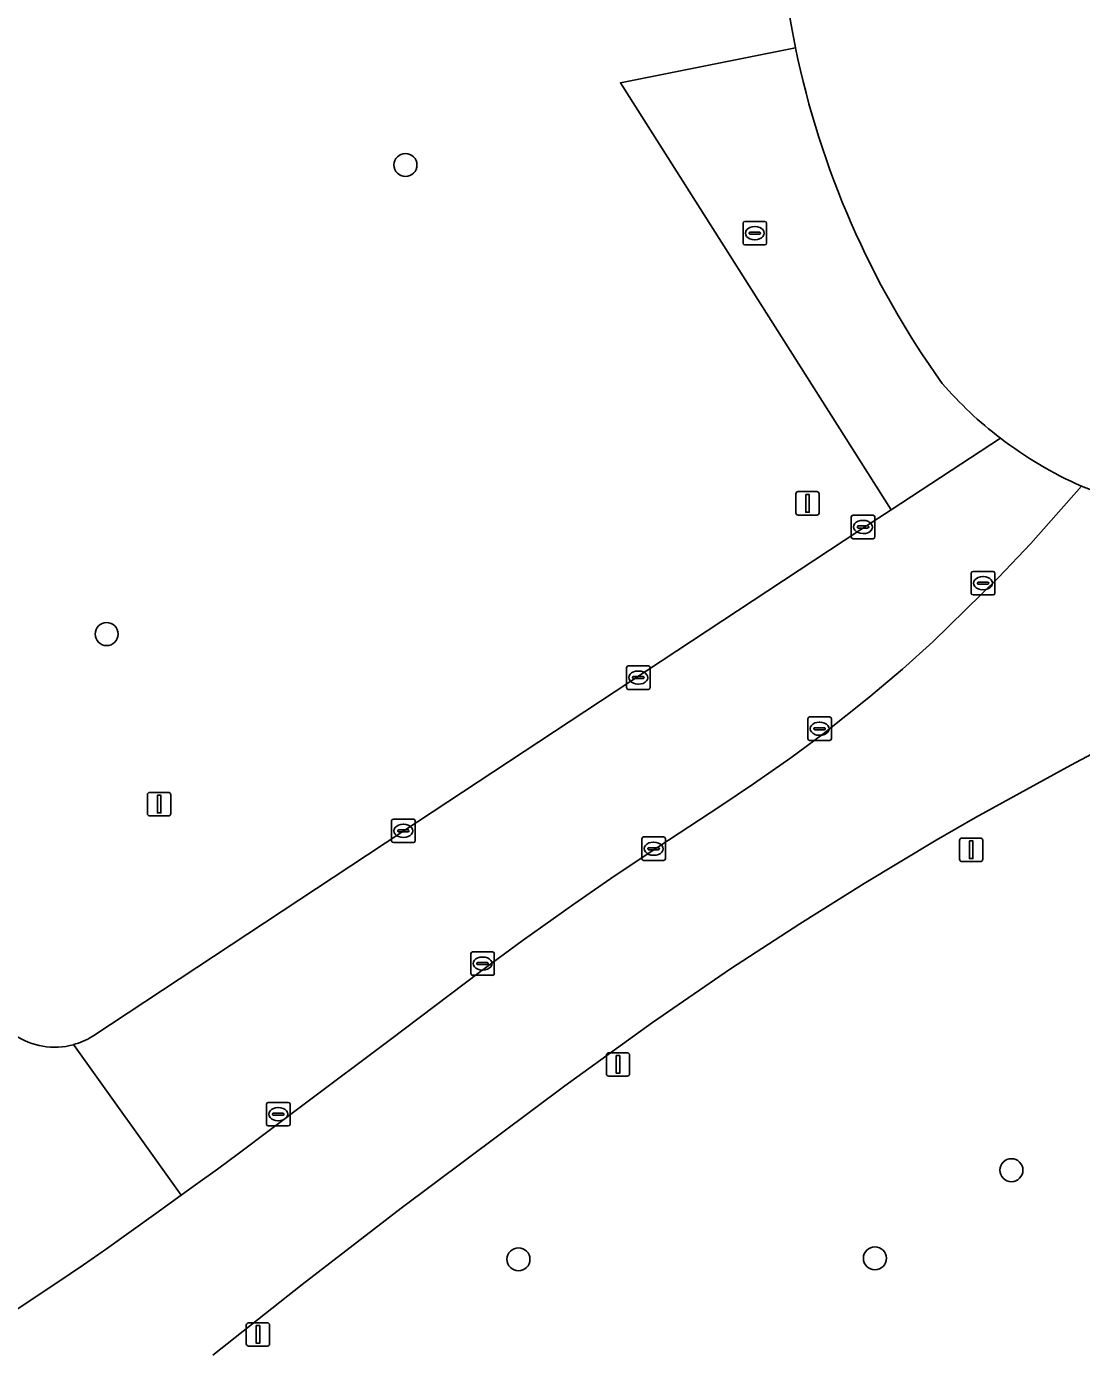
# Model space of a CAD drawing. Extents: x 161477 to 163040, y 383680 to 384871.
# Drawn here: x 161542.7 to 161587.6, y 384025.4 to 384081.8 of the extents above; entities that cross this region are included whole.
import ezdxf

# ---------------------------------------------------------------- set-up
doc = ezdxf.new("R2010")
doc.units = 0
for name, color, linetype in [('IMGEO_Boom', 7, 'Continuous'), ('IMGEO_Brandkraan', 7, 'Continuous'), ('IMGEO_Groenvoorziening', 7, 'Continuous'), ('IMGEO_Kolk', 7, 'Continuous'), ('IMGEO_Lichtmast', 7, 'Continuous'), ('IMGEO_Lijnafwatering', 7, 'Continuous'), ('IMGEO_Pand', 7, 'Continuous'), ('IMGEO_Rijbaan_lokaal_gesloten', 7, 'Continuous'), ('IMGEO_Terreindeel_halfverhard', 7, 'Continuous'), ('IMGEO_Verkeersbordpaal', 7, 'Continuous'), ('IMGEO_Voetpad_gesloten', 7, 'Continuous')]:
    doc.layers.add(name, color=color, linetype=linetype)

msp = doc.modelspace()

# ---------------------------------------------------------------- linework, layer by layer
at = {"layer": 'IMGEO_Boom'}
for centre in [(161558.824, 384075.934), (161546.106, 384055.967), (161584.61, 384033.15), (161563.633, 384029.357), (161578.8, 384029.4)]:
    msp.add_circle(centre, 0.489, dxfattribs=at)
at = {"layer": 'IMGEO_Brandkraan'}
for p, q in [((161573.264, 384073.53), (161574.116, 384073.53)), ((161573.189, 384072.604), (161573.189, 384073.456)), ((161573.448, 384073.024), (161573.448, 384073.036)), ((161573.886, 384072.987), (161573.488, 384072.987)), ((161573.491, 384073.073), (161573.889, 384073.073)), ((161573.677, 384073.31), (161573.702, 384073.31)), ((161573.932, 384073.036), (161573.932, 384073.024)), ((161574.19, 384073.456), (161574.19, 384072.604)), ((161574.116, 384072.53), (161573.264, 384072.53)), ((161573.7, 384072.75), (161573.675, 384072.75))]:
    msp.add_line(p, q, dxfattribs=at)
for points in [[(161573.264, 384073.53), (161574.116, 384073.53)], [(161573.189, 384072.604), (161573.189, 384073.456)], [(161574.19, 384073.456), (161574.19, 384072.604)], [(161574.116, 384072.53), (161573.264, 384072.53)]]:
    msp.add_lwpolyline(points, dxfattribs=at)
for centre, radius, start, end in [((161573.266, 384073.454), 0.0765, 91.552, 178.448), ((161573.266, 384073.454), 0.0765, 91.552, 178.448), ((161574.114, 384073.454), 0.0765, 1.552, 88.448), ((161574.114, 384073.454), 0.0765, 1.552, 88.448), ((161573.488, 384073.033), 0.0403, 85.8775, 175.7526), ((161573.485, 384073.023), 0.0366, 178.938, 274.7102), ((161573.889, 384073.03), 0.043, 264.8664, 352.4533), ((161573.893, 384073.035), 0.0386, 1.7309, 96.639), ((161573.266, 384072.606), 0.0765, 181.552, 268.448), ((161573.266, 384072.606), 0.0765, 181.552, 268.448), ((161574.114, 384072.606), 0.0765, 271.552, 358.448), ((161574.114, 384072.606), 0.0765, 271.552, 358.448)]:
    msp.add_arc(centre, radius, start, end, dxfattribs=at)
for centre, major_axis, ratio, start_param, end_param in [((161573.676, 384073.03), (-0.387, 0.002), 0.722429, 4.712389, 7.853982), ((161573.701, 384073.03), (-0.39, 0.002), 0.717154, 1.570796, 4.712389)]:
    msp.add_ellipse(centre, major_axis=major_axis, ratio=ratio, start_param=start_param, end_param=end_param, dxfattribs=at)
at = {"layer": 'IMGEO_Groenvoorziening'}
for points in [[(161545.489, 384038.838), (161545.566, 384038.887), (161558.676, 384047.542), (161578.164, 384060.388), (161579.486, 384061.254), (161567.972, 384079.433), (161575.424, 384080.922)], [(161589.643, 384051.721), (161587.142, 384050.391), (161583.08, 384048.154), (161581.414, 384047.202), (161578.344, 384045.35), (161575.599, 384043.633), (161572.657, 384041.719), (161569.339, 384039.44), (161565.608, 384036.738), (161558.64, 384031.533), (161554.421, 384028.279), (161550.626, 384025.277)]]:
    msp.add_lwpolyline(points, dxfattribs=at)
for centre, radius, start, end in [((161612.017, 384088.414), 37.352, 182.1439, 191.5713), ((161543.893, 384041.41), 3.028, 185.6185, 285.4511), ((161543.885, 384041.422), 3.041, 285.5357, 301.822)]:
    msp.add_arc(centre, radius, start, end, dxfattribs=at)
at = {"layer": 'IMGEO_Kolk'}
for p, q in [((161577.795, 384060.099), (161577.795, 384060.951)), ((161577.87, 384061.025), (161578.722, 384061.025)), ((161578.054, 384060.519), (161578.054, 384060.531)), ((161578.097, 384060.568), (161578.495, 384060.568)), ((161578.283, 384060.805), (161578.308, 384060.805)), ((161578.538, 384060.531), (161578.538, 384060.519)), ((161578.796, 384060.951), (161578.796, 384060.099)), ((161578.722, 384060.025), (161577.87, 384060.025)), ((161578.492, 384060.482), (161578.094, 384060.482)), ((161578.306, 384060.245), (161578.281, 384060.245)), ((161582.902, 384057.708), (161582.902, 384058.56)), ((161582.977, 384058.634), (161583.829, 384058.634)), ((161583.39, 384058.414), (161583.415, 384058.414)), ((161583.903, 384058.56), (161583.903, 384057.708)), ((161583.161, 384058.128), (161583.161, 384058.14)), ((161583.599, 384058.091), (161583.201, 384058.091)), ((161583.204, 384058.177), (161583.602, 384058.177)), ((161583.413, 384057.854), (161583.388, 384057.854)), ((161583.645, 384058.14), (161583.645, 384058.128)), ((161583.829, 384057.634), (161582.977, 384057.634)), ((161568.232, 384053.688), (161568.232, 384054.54)), ((161568.307, 384054.614), (161569.159, 384054.614)), ((161568.72, 384054.394), (161568.745, 384054.394)), ((161569.233, 384054.54), (161569.233, 384053.688)), ((161568.491, 384054.108), (161568.491, 384054.12)), ((161568.929, 384054.071), (161568.531, 384054.071)), ((161568.534, 384054.157), (161568.932, 384054.157)), ((161568.743, 384053.834), (161568.718, 384053.834)), ((161568.975, 384054.12), (161568.975, 384054.108)), ((161569.159, 384053.614), (161568.307, 384053.614)), ((161575.947, 384051.514), (161575.947, 384052.366)), ((161576.022, 384052.44), (161576.874, 384052.44)), ((161576.435, 384052.22), (161576.46, 384052.22)), ((161576.948, 384052.366), (161576.948, 384051.514)), ((161576.206, 384051.934), (161576.206, 384051.946)), ((161576.644, 384051.897), (161576.246, 384051.897)), ((161576.249, 384051.983), (161576.647, 384051.983)), ((161576.458, 384051.66), (161576.433, 384051.66)), ((161576.69, 384051.946), (161576.69, 384051.934)), ((161576.874, 384051.44), (161576.022, 384051.44)), ((161558.235, 384047.168), (161558.235, 384048.02)), ((161558.31, 384048.094), (161559.162, 384048.094)), ((161558.494, 384047.588), (161558.494, 384047.6)), ((161558.932, 384047.551), (161558.534, 384047.551)), ((161558.537, 384047.637), (161558.935, 384047.637)), ((161558.723, 384047.874), (161558.748, 384047.874)), ((161558.978, 384047.6), (161558.978, 384047.588)), ((161559.236, 384048.02), (161559.236, 384047.168)), ((161559.162, 384047.094), (161558.31, 384047.094)), ((161558.746, 384047.314), (161558.721, 384047.314)), ((161568.884, 384046.407), (161568.884, 384047.259)), ((161568.959, 384047.333), (161569.811, 384047.333)), ((161569.372, 384047.113), (161569.397, 384047.113)), ((161569.885, 384047.259), (161569.885, 384046.407)), ((161569.143, 384046.827), (161569.143, 384046.839)), ((161569.581, 384046.79), (161569.183, 384046.79)), ((161569.186, 384046.876), (161569.584, 384046.876)), ((161569.395, 384046.553), (161569.37, 384046.553)), ((161569.627, 384046.839), (161569.627, 384046.827)), ((161569.811, 384046.333), (161568.959, 384046.333)), ((161561.604, 384041.517), (161561.604, 384042.369)), ((161561.679, 384042.443), (161562.531, 384042.443)), ((161561.863, 384041.937), (161561.863, 384041.949)), ((161562.301, 384041.9), (161561.903, 384041.9)), ((161561.906, 384041.986), (161562.304, 384041.986)), ((161562.092, 384042.223), (161562.117, 384042.223)), ((161562.347, 384041.949), (161562.347, 384041.937)), ((161562.605, 384042.369), (161562.605, 384041.517)), ((161562.531, 384041.443), (161561.679, 384041.443)), ((161562.115, 384041.663), (161562.09, 384041.663)), ((161552.911, 384035.106), (161552.911, 384035.958)), ((161552.986, 384036.032), (161553.838, 384036.032)), ((161553.399, 384035.812), (161553.424, 384035.812)), ((161553.912, 384035.958), (161553.912, 384035.106)), ((161553.17, 384035.526), (161553.17, 384035.538)), ((161553.608, 384035.489), (161553.21, 384035.489)), ((161553.213, 384035.575), (161553.611, 384035.575)), ((161553.422, 384035.252), (161553.397, 384035.252)), ((161553.654, 384035.538), (161553.654, 384035.526)), ((161553.838, 384035.032), (161552.986, 384035.032))]:
    msp.add_line(p, q, dxfattribs=at)
for points in [[(161577.795, 384060.099), (161577.795, 384060.951)], [(161577.87, 384061.025), (161578.722, 384061.025)], [(161578.796, 384060.951), (161578.796, 384060.099)], [(161578.722, 384060.025), (161577.87, 384060.025)], [(161582.902, 384057.708), (161582.902, 384058.56)], [(161582.977, 384058.634), (161583.829, 384058.634)], [(161583.903, 384058.56), (161583.903, 384057.708)], [(161583.829, 384057.634), (161582.977, 384057.634)], [(161568.232, 384053.688), (161568.232, 384054.54)], [(161568.307, 384054.614), (161569.159, 384054.614)], [(161569.233, 384054.54), (161569.233, 384053.688)], [(161569.159, 384053.614), (161568.307, 384053.614)], [(161575.947, 384051.514), (161575.947, 384052.366)], [(161576.022, 384052.44), (161576.874, 384052.44)], [(161576.948, 384052.366), (161576.948, 384051.514)], [(161576.874, 384051.44), (161576.022, 384051.44)], [(161558.235, 384047.168), (161558.235, 384048.02)], [(161558.31, 384048.094), (161559.162, 384048.094)], [(161559.236, 384048.02), (161559.236, 384047.168)], [(161559.162, 384047.094), (161558.31, 384047.094)], [(161568.884, 384046.407), (161568.884, 384047.259)], [(161568.959, 384047.333), (161569.811, 384047.333)], [(161569.885, 384047.259), (161569.885, 384046.407)], [(161569.811, 384046.333), (161568.959, 384046.333)], [(161561.604, 384041.517), (161561.604, 384042.369)], [(161561.679, 384042.443), (161562.531, 384042.443)], [(161562.605, 384042.369), (161562.605, 384041.517)], [(161562.531, 384041.443), (161561.679, 384041.443)], [(161552.911, 384035.106), (161552.911, 384035.958)], [(161552.986, 384036.032), (161553.838, 384036.032)], [(161553.912, 384035.958), (161553.912, 384035.106)], [(161553.838, 384035.032), (161552.986, 384035.032)]]:
    msp.add_lwpolyline(points, dxfattribs=at)
for centre, radius, start, end in [((161577.872, 384060.949), 0.0765, 91.552, 178.448), ((161577.872, 384060.949), 0.0765, 91.552, 178.448), ((161578.094, 384060.528), 0.0403, 85.8775, 175.7526), ((161578.091, 384060.518), 0.0366, 178.938, 274.7102), ((161578.495, 384060.525), 0.043, 264.8664, 352.4533), ((161578.499, 384060.53), 0.0386, 1.7309, 96.639), ((161578.72, 384060.949), 0.0765, 1.552, 88.448), ((161578.72, 384060.949), 0.0765, 1.552, 88.448), ((161577.872, 384060.101), 0.0765, 181.552, 268.448), ((161577.872, 384060.101), 0.0765, 181.552, 268.448), ((161578.72, 384060.101), 0.0765, 271.552, 358.448), ((161578.72, 384060.101), 0.0765, 271.552, 358.448), ((161582.979, 384058.558), 0.0765, 91.552, 178.448), ((161582.979, 384058.558), 0.0765, 91.552, 178.448), ((161583.827, 384058.558), 0.0765, 1.552, 88.448), ((161583.827, 384058.558), 0.0765, 1.552, 88.448), ((161582.979, 384057.71), 0.0765, 181.552, 268.448), ((161582.979, 384057.71), 0.0765, 181.552, 268.448), ((161583.201, 384058.137), 0.0403, 85.8775, 175.7526), ((161583.198, 384058.127), 0.0366, 178.938, 274.7102), ((161583.602, 384058.134), 0.043, 264.8664, 352.4533), ((161583.606, 384058.139), 0.0386, 1.7309, 96.639), ((161583.827, 384057.71), 0.0765, 271.552, 358.448), ((161583.827, 384057.71), 0.0765, 271.552, 358.448), ((161568.309, 384054.538), 0.0765, 91.552, 178.448), ((161568.309, 384054.538), 0.0765, 91.552, 178.448), ((161569.157, 384054.538), 0.0765, 1.552, 88.448), ((161569.157, 384054.538), 0.0765, 1.552, 88.448), ((161568.531, 384054.117), 0.0403, 85.8775, 175.7526), ((161568.528, 384054.107), 0.0366, 178.938, 274.7102), ((161568.932, 384054.114), 0.043, 264.8664, 352.4533), ((161568.936, 384054.119), 0.0386, 1.7309, 96.639), ((161568.309, 384053.69), 0.0765, 181.552, 268.448), ((161568.309, 384053.69), 0.0765, 181.552, 268.448), ((161569.157, 384053.69), 0.0765, 271.552, 358.448), ((161569.157, 384053.69), 0.0765, 271.552, 358.448), ((161576.024, 384052.364), 0.0765, 91.552, 178.448), ((161576.024, 384052.364), 0.0765, 91.552, 178.448), ((161576.872, 384052.364), 0.0765, 1.552, 88.448), ((161576.872, 384052.364), 0.0765, 1.552, 88.448), ((161576.024, 384051.516), 0.0765, 181.552, 268.448), ((161576.024, 384051.516), 0.0765, 181.552, 268.448), ((161576.246, 384051.943), 0.0403, 85.8775, 175.7526), ((161576.243, 384051.933), 0.0366, 178.938, 274.7102), ((161576.647, 384051.94), 0.043, 264.8664, 352.4533), ((161576.651, 384051.945), 0.0386, 1.7309, 96.639), ((161576.872, 384051.516), 0.0765, 271.552, 358.448), ((161576.872, 384051.516), 0.0765, 271.552, 358.448), ((161558.312, 384048.018), 0.0765, 91.552, 178.448), ((161558.312, 384048.018), 0.0765, 91.552, 178.448), ((161558.534, 384047.597), 0.0403, 85.8775, 175.7526), ((161558.531, 384047.587), 0.0366, 178.938, 274.7102), ((161558.935, 384047.594), 0.043, 264.8664, 352.4533), ((161558.939, 384047.599), 0.0386, 1.7309, 96.639), ((161559.16, 384048.018), 0.0765, 1.552, 88.448), ((161559.16, 384048.018), 0.0765, 1.552, 88.448), ((161558.312, 384047.17), 0.0765, 181.552, 268.448), ((161558.312, 384047.17), 0.0765, 181.552, 268.448), ((161559.16, 384047.17), 0.0765, 271.552, 358.448), ((161559.16, 384047.17), 0.0765, 271.552, 358.448), ((161568.961, 384047.257), 0.0765, 91.552, 178.448), ((161568.961, 384047.257), 0.0765, 91.552, 178.448), ((161569.809, 384047.257), 0.0765, 1.552, 88.448), ((161569.809, 384047.257), 0.0765, 1.552, 88.448), ((161569.183, 384046.836), 0.0403, 85.8775, 175.7526), ((161569.18, 384046.826), 0.0366, 178.938, 274.7102), ((161569.584, 384046.833), 0.043, 264.8664, 352.4533), ((161569.588, 384046.838), 0.0386, 1.7309, 96.639), ((161568.961, 384046.409), 0.0765, 181.552, 268.448), ((161568.961, 384046.409), 0.0765, 181.552, 268.448), ((161569.809, 384046.409), 0.0765, 271.552, 358.448), ((161569.809, 384046.409), 0.0765, 271.552, 358.448), ((161561.681, 384042.367), 0.0765, 91.552, 178.448), ((161561.681, 384042.367), 0.0765, 91.552, 178.448), ((161561.903, 384041.946), 0.0403, 85.8775, 175.7526), ((161561.9, 384041.936), 0.0366, 178.938, 274.7102), ((161562.304, 384041.943), 0.043, 264.8664, 352.4533), ((161562.308, 384041.948), 0.0386, 1.7309, 96.639), ((161562.529, 384042.367), 0.0765, 1.552, 88.448), ((161562.529, 384042.367), 0.0765, 1.552, 88.448), ((161561.681, 384041.519), 0.0765, 181.552, 268.448), ((161561.681, 384041.519), 0.0765, 181.552, 268.448), ((161562.529, 384041.519), 0.0765, 271.552, 358.448), ((161562.529, 384041.519), 0.0765, 271.552, 358.448), ((161552.988, 384035.956), 0.0765, 91.552, 178.448), ((161552.988, 384035.956), 0.0765, 91.552, 178.448), ((161553.836, 384035.956), 0.0765, 1.552, 88.448), ((161553.836, 384035.956), 0.0765, 1.552, 88.448), ((161553.21, 384035.535), 0.0403, 85.8775, 175.7526), ((161553.207, 384035.525), 0.0366, 178.938, 274.7102), ((161553.611, 384035.532), 0.043, 264.8664, 352.4533), ((161553.615, 384035.537), 0.0386, 1.7309, 96.639), ((161552.988, 384035.108), 0.0765, 181.552, 268.448), ((161552.988, 384035.108), 0.0765, 181.552, 268.448), ((161553.836, 384035.108), 0.0765, 271.552, 358.448), ((161553.836, 384035.108), 0.0765, 271.552, 358.448)]:
    msp.add_arc(centre, radius, start, end, dxfattribs=at)
for centre, major_axis, ratio, start_param, end_param in [((161578.282, 384060.525), (-0.387, 0.002), 0.722429, 4.712389, 7.853982), ((161578.307, 384060.525), (-0.39, 0.002), 0.717154, 1.570796, 4.712389), ((161583.389, 384058.134), (-0.387, 0.002), 0.722429, 4.712389, 7.853982), ((161583.414, 384058.134), (-0.39, 0.002), 0.717154, 1.570796, 4.712389), ((161568.719, 384054.114), (-0.387, 0.002), 0.722429, 4.712389, 7.853982), ((161568.744, 384054.114), (-0.39, 0.002), 0.717154, 1.570796, 4.712389), ((161576.434, 384051.94), (-0.387, 0.002), 0.722429, 4.712389, 7.853982), ((161576.459, 384051.94), (-0.39, 0.002), 0.717154, 1.570796, 4.712389), ((161558.722, 384047.594), (-0.387, 0.002), 0.722429, 4.712389, 7.853982), ((161558.747, 384047.594), (-0.39, 0.002), 0.717154, 1.570796, 4.712389), ((161569.371, 384046.833), (-0.387, 0.002), 0.722429, 4.712389, 7.853982), ((161569.396, 384046.833), (-0.39, 0.002), 0.717154, 1.570796, 4.712389), ((161562.091, 384041.943), (-0.387, 0.002), 0.722429, 4.712389, 7.853982), ((161562.116, 384041.943), (-0.39, 0.002), 0.717154, 1.570796, 4.712389), ((161553.398, 384035.532), (-0.387, 0.002), 0.722429, 4.712389, 7.853982), ((161553.423, 384035.532), (-0.39, 0.002), 0.717154, 1.570796, 4.712389)]:
    msp.add_ellipse(centre, major_axis=major_axis, ratio=ratio, start_param=start_param, end_param=end_param, dxfattribs=at)
at = {"layer": 'IMGEO_Lichtmast'}
for p, q in [((161547.945, 384049.23), (161548.735, 384049.23)), ((161548.735, 384049.23), (161547.945, 384049.23)), ((161547.845, 384048.33), (161547.845, 384049.13)), ((161547.845, 384049.13), (161547.845, 384048.33)), ((161548.835, 384049.13), (161548.835, 384048.33)), ((161548.835, 384048.33), (161548.835, 384049.13)), ((161548.735, 384048.23), (161547.945, 384048.23)), ((161547.945, 384048.23), (161548.735, 384048.23)), ((161582.403, 384046.386), (161582.403, 384047.186)), ((161582.403, 384047.186), (161582.403, 384046.386)), ((161582.503, 384047.286), (161583.293, 384047.286)), ((161583.293, 384047.286), (161582.503, 384047.286)), ((161583.393, 384047.186), (161583.393, 384046.386)), ((161583.393, 384046.386), (161583.393, 384047.186)), ((161583.293, 384046.286), (161582.503, 384046.286)), ((161582.503, 384046.286), (161583.293, 384046.286)), ((161567.374, 384037.251), (161567.374, 384038.051)), ((161567.374, 384038.051), (161567.374, 384037.251)), ((161567.474, 384038.151), (161568.264, 384038.151)), ((161568.264, 384038.151), (161567.474, 384038.151)), ((161568.364, 384038.051), (161568.364, 384037.251)), ((161568.364, 384037.251), (161568.364, 384038.051)), ((161568.264, 384037.151), (161567.474, 384037.151)), ((161567.474, 384037.151), (161568.264, 384037.151)), ((161552.151, 384026.659), (161552.941, 384026.659)), ((161552.941, 384026.659), (161552.151, 384026.659)), ((161552.051, 384025.759), (161552.051, 384026.559)), ((161552.051, 384026.559), (161552.051, 384025.759)), ((161553.041, 384026.559), (161553.041, 384025.759)), ((161553.041, 384025.759), (161553.041, 384026.559)), ((161552.941, 384025.659), (161552.151, 384025.659)), ((161552.151, 384025.659), (161552.941, 384025.659))]:
    msp.add_line(p, q, dxfattribs=at)
for points in [[(161548.265, 384049.105), (161548.415, 384049.105), (161548.415, 384048.355), (161548.265, 384048.355), (161548.265, 384049.105)], [(161582.823, 384047.161), (161582.973, 384047.161), (161582.973, 384046.411), (161582.823, 384046.411), (161582.823, 384047.161)], [(161567.794, 384038.026), (161567.944, 384038.026), (161567.944, 384037.276), (161567.794, 384037.276), (161567.794, 384038.026)], [(161552.471, 384026.534), (161552.621, 384026.534), (161552.621, 384025.784), (161552.471, 384025.784), (161552.471, 384026.534)]]:
    msp.add_lwpolyline(points, dxfattribs=at)
for centre, start, end in [((161547.945, 384049.13), 90, 180), ((161547.945, 384049.13), 90, 180), ((161548.735, 384049.13), 0, 90), ((161548.735, 384049.13), 360, 90), ((161547.945, 384048.33), 180, 270), ((161547.945, 384048.33), 180, 270), ((161548.735, 384048.33), 270, 0), ((161548.735, 384048.33), 270, 0), ((161582.503, 384047.186), 90, 180), ((161582.503, 384047.186), 90, 180), ((161583.293, 384047.186), 0, 90), ((161583.293, 384047.186), 360, 90), ((161582.503, 384046.386), 180, 270), ((161582.503, 384046.386), 180, 270), ((161583.293, 384046.386), 270, 0), ((161583.293, 384046.386), 270, 0), ((161567.474, 384038.051), 90, 180), ((161567.474, 384038.051), 90, 180), ((161568.264, 384038.051), 0, 90), ((161568.264, 384038.051), 360, 90), ((161567.474, 384037.251), 180, 270), ((161567.474, 384037.251), 180, 270), ((161568.264, 384037.251), 270, 0), ((161568.264, 384037.251), 270, 0), ((161552.151, 384026.559), 90, 180), ((161552.151, 384026.559), 90, 180), ((161552.941, 384026.559), 0, 90), ((161552.941, 384026.559), 360, 90), ((161552.151, 384025.759), 180, 270), ((161552.151, 384025.759), 180, 270), ((161552.941, 384025.759), 270, 0), ((161552.941, 384025.759), 270, 0)]:
    msp.add_arc(centre, 0.1, start, end, dxfattribs=at)
at = {"layer": 'IMGEO_Lijnafwatering'}
msp.add_lwpolyline([(161544.7, 384038.492), (161549.283, 384032.084)], dxfattribs=at)
at = {"layer": 'IMGEO_Pand'}
msp.add_lwpolyline([(161587.591, 384062.259), (161589.095, 384061.681), (161610.554, 384070.34), (161611.855, 384073.331)], dxfattribs=at)
for centre, radius, start, end in [((161612.017, 384088.414), 37.352, 182.1439, 191.5713), ((161612.064, 384088.426), 37.401, 191.5745, 215.6325), ((161594.307, 384077.565), 16.71, 220.8432, 232.5185), ((161594.408, 384077.695), 16.874, 232.516, 246.1736)]:
    msp.add_arc(centre, radius, start, end, dxfattribs=at)
at = {"layer": 'IMGEO_Rijbaan_lokaal_gesloten'}
for points in [[(161584.139, 384064.305), (161579.486, 384061.254), (161578.164, 384060.388), (161558.676, 384047.542), (161545.566, 384038.887), (161545.489, 384038.838)], [(161541.095, 384026.441), (161543.982, 384028.35), (161545.121, 384029.12), (161546.103, 384029.805), (161548.205, 384031.305), (161549.283, 384032.084), (161549.891, 384032.523), (161550.826, 384033.198), (161551.701, 384033.843), (161554.564, 384036.002), (161558.127, 384038.668), (161562.012, 384041.601), (161563.789, 384042.907), (161565.995, 384044.473), (161567.565, 384045.558), (161569.105, 384046.598), (161572.241, 384048.656), (161573.639, 384049.599), (161575.218, 384050.698), (161576.579, 384051.705), (161578.536, 384053.265), (161579.973, 384054.479), (161581.269, 384055.639), (161584.057, 384058.375), (161585.442, 384059.817), (161587.591, 384062.259)]]:
    msp.add_lwpolyline(points, dxfattribs=at)
for centre, radius, start, end in [((161594.408, 384077.695), 16.874, 232.516, 246.1736), ((161543.893, 384041.41), 3.028, 185.6185, 285.4511), ((161543.885, 384041.422), 3.041, 285.5357, 301.822)]:
    msp.add_arc(centre, radius, start, end, dxfattribs=at)
at = {"layer": 'IMGEO_Terreindeel_halfverhard'}
msp.add_lwpolyline([(161575.424, 384080.922), (161567.972, 384079.433), (161579.486, 384061.254), (161584.139, 384064.305)], dxfattribs=at)
for centre, radius, start, end in [((161612.064, 384088.426), 37.401, 191.5745, 215.6325), ((161594.307, 384077.565), 16.71, 220.8432, 232.5185)]:
    msp.add_arc(centre, radius, start, end, dxfattribs=at)
at = {"layer": 'IMGEO_Verkeersbordpaal'}
for p, q in [((161575.435, 384061.13), (161575.435, 384061.93)), ((161575.435, 384061.93), (161575.435, 384061.13)), ((161575.535, 384062.03), (161576.325, 384062.03)), ((161576.325, 384062.03), (161575.535, 384062.03)), ((161576.425, 384061.93), (161576.425, 384061.13)), ((161576.425, 384061.13), (161576.425, 384061.93)), ((161576.325, 384061.03), (161575.535, 384061.03)), ((161575.535, 384061.03), (161576.325, 384061.03))]:
    msp.add_line(p, q, dxfattribs=at)
msp.add_lwpolyline([(161575.855, 384061.905), (161576.005, 384061.905), (161576.005, 384061.155), (161575.855, 384061.155), (161575.855, 384061.905)], dxfattribs=at)
for centre, start, end in [((161575.535, 384061.93), 90, 180), ((161575.535, 384061.93), 90, 180), ((161576.325, 384061.93), 0, 90), ((161576.325, 384061.93), 360, 90), ((161575.535, 384061.13), 180, 270), ((161575.535, 384061.13), 180, 270), ((161576.325, 384061.13), 270, 0), ((161576.325, 384061.13), 270, 0)]:
    msp.add_arc(centre, 0.1, start, end, dxfattribs=at)
at = {"layer": 'IMGEO_Voetpad_gesloten'}
for points in [[(161589.095, 384061.681), (161587.591, 384062.259), (161585.442, 384059.817), (161584.057, 384058.375), (161581.269, 384055.639), (161579.973, 384054.479), (161578.536, 384053.265), (161576.579, 384051.705), (161575.218, 384050.698), (161573.639, 384049.599), (161572.241, 384048.656), (161569.105, 384046.598), (161567.565, 384045.558), (161565.995, 384044.473), (161563.789, 384042.907), (161562.012, 384041.601), (161558.127, 384038.668), (161554.564, 384036.002), (161551.701, 384033.843), (161550.826, 384033.198), (161549.891, 384032.523), (161549.283, 384032.084), (161548.205, 384031.305), (161546.103, 384029.805), (161545.121, 384029.12), (161543.982, 384028.35), (161541.095, 384026.441)], [(161550.626, 384025.277), (161554.421, 384028.279), (161558.64, 384031.533), (161565.608, 384036.738), (161569.339, 384039.44), (161572.657, 384041.719), (161575.599, 384043.633), (161578.344, 384045.35), (161581.414, 384047.202), (161583.08, 384048.154), (161587.142, 384050.391), (161589.643, 384051.721)]]:
    msp.add_lwpolyline(points, dxfattribs=at)

doc.saveas('drawing.dxf')
